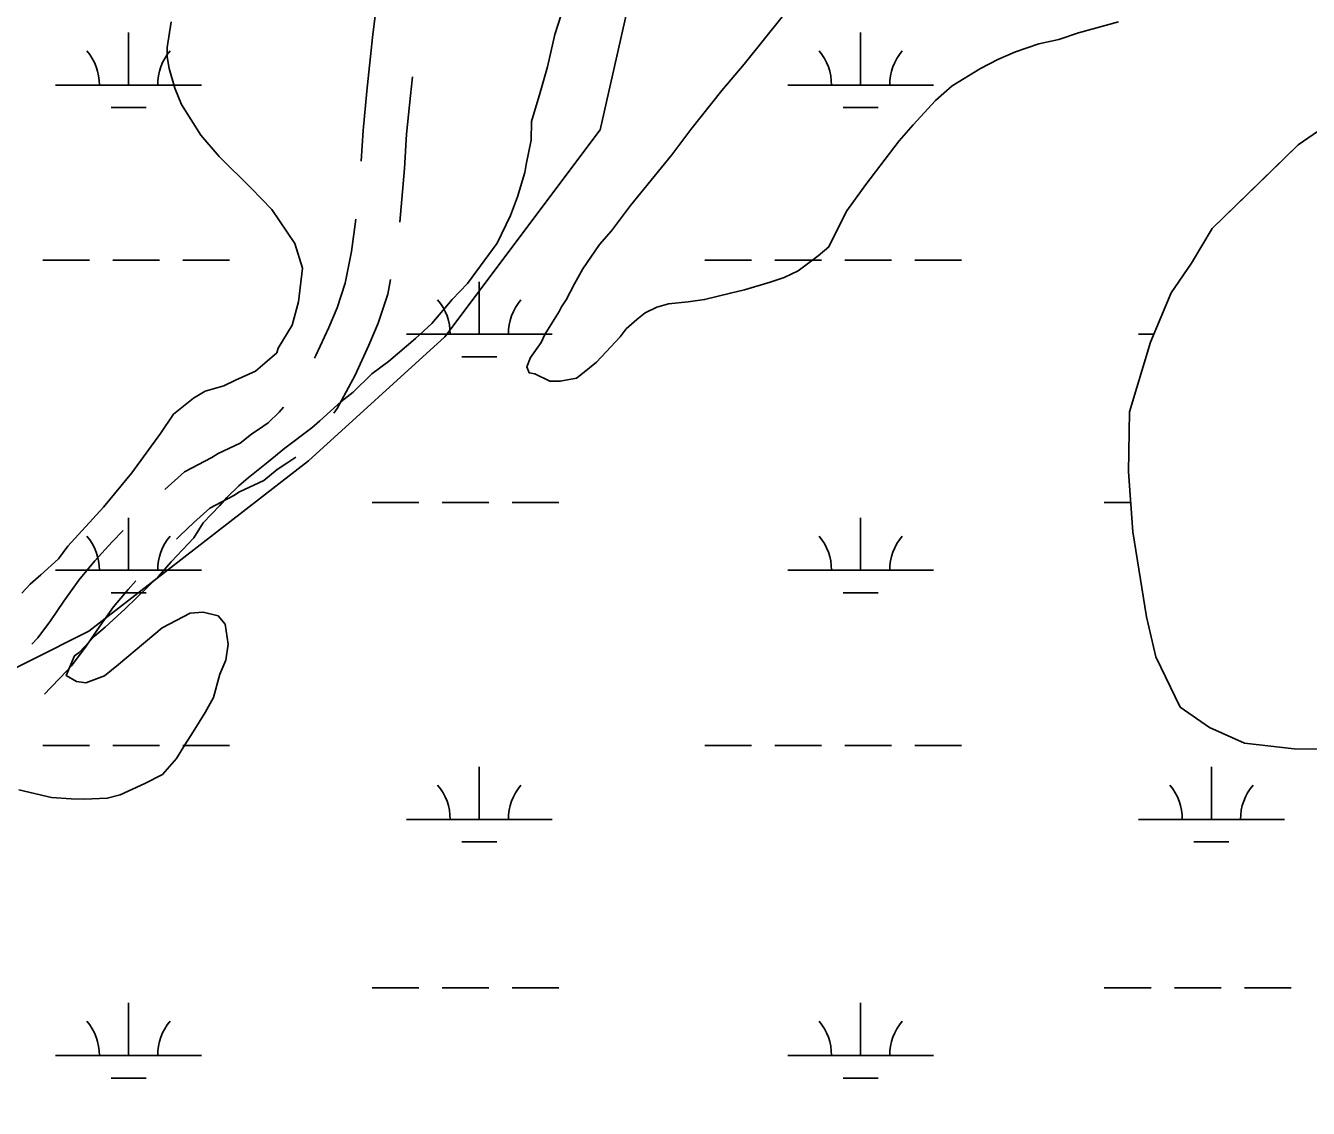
# Model space of a CAD drawing. Extents: x 3281947 to 3319794, y 715894 to 741249.
# Drawn here: x 3297687 to 3298566, y 736948 to 737691 of the extents above; entities that cross this region are included whole.
import ezdxf

# ---------------------------------------------------------------- set-up
doc = ezdxf.new("R2010")
doc.units = 0
for name, color, linetype in [('V-RIVR-EDGE', 7, 'Continuous'), ('V-ROAD-CNTR', 7, 'Continuous'), ('V-SITE-VEGE', 7, 'Continuous'), ('V-TOPO-SHOR', 7, 'Continuous'), ('V-WETL-SWMP', 7, 'Continuous')]:
    doc.layers.add(name, color=color, linetype=linetype)

msp = doc.modelspace()

# ---------------------------------------------------------------- linework, layer by layer
at = {"layer": 'V-RIVR-EDGE'}
msp.add_spline([(3306927.29, 739468.31), (3306926.13, 739467.23), (3306903.71, 739453.6), (3306870.08, 739429.23), (3306847.25, 739417.27), (3306829.83, 739410.68), (3306783.33, 739383.02), (3306752.2, 739364.86), (3306726.05, 739348.76), (3306702.39, 739335.14), (3306684.96, 739324.83), (3306665.87, 739314.93), (3306638.88, 739297.17), (3306600.27, 739272.81), (3306545.47, 739237.3), (3306523.05, 739219.95), (3306470.34, 739190.23), (3306401.43, 739148.13), (3306343.74, 739117.18), (3306258.66, 739071.39), (3306203.04, 739040.44), (3306174.41, 739028.49), (3306163.21, 739023.54), (3306146.6, 739012.81), (3306119.21, 738998.78), (3306082.68, 738977.73), (3306000.93, 738937.32), (3305897.18, 738886.59), (3305874.36, 738874.63), (3305858.59, 738869.28), (3305835.35, 738857.32), (3305801.32, 738839.99), (3305780.99, 738829.68), (3305760.25, 738823.1), (3305753.19, 738818.97), (3305734.92, 738806.17), (3305715.83, 738794.2), (3305680.14, 738778.95), (3305650.28, 738771.15), (3305639.08, 738767.86), (3305612.52, 738755.08), (3305580.99, 738740.65), (3305562.73, 738732.4), (3305541.97, 738719.6), (3305524.13, 738713.02), (3305499.25, 738706.45), (3305484.73, 738701.09), (3305439.9, 738673.85), (3305385.93, 738638.75), (3305341.51, 738613.16), (3305295.02, 738585.09), (3305260.58, 738568.6), (3305238.58, 738557.05), (3305221.15, 738546.73), (3305195.01, 738536.85), (3305174.27, 738531.09), (3305162.66, 738528.22), (3305151.04, 738521.2), (3305133.19, 738510.89), (3305120.74, 738504.7), (3305108.3, 738501.41), (3305096.27, 738496.88), (3305067.63, 738482.03), (3305036.51, 738467.6), (3305009.95, 738456.89), (3304984.64, 738443.69), (3304966.8, 738435.86), (3304935.69, 738426.82), (3304922.41, 738419.81), (3304917, 738414.02), (3304911.19, 738410.3), (3304904.55, 738406.59), (3304892.52, 738401.64), (3304880.49, 738399.19), (3304872.61, 738396.72), (3304863.48, 738393.01), (3304850.2, 738385.17), (3304841.48, 738379.39), (3304833.19, 738377.75), (3304818.27, 738378.2), (3304809.56, 738374.91), (3304778.86, 738365.86), (3304753.14, 738358.05), (3304727.42, 738348.58), (3304707.92, 738338.27), (3304689.23, 738325.88), (3304632.4, 738306.13), (3304574.74, 738288.86), (3304543.63, 738278.57), (3304508.37, 738263.74), (3304471.85, 738248.08), (3304454.85, 738243.15), (3304430.8, 738241.55), (3304416.3, 738244.07), (3304383.98, 738249.54), (3304362.85, 738252.49), (3304345.86, 738250.88), (3304333.83, 738250.49), (3304318.49, 738245.56), (3304302.71, 738236.89), (3304285.68, 738220.77), (3304275.72, 738214.58), (3304263.68, 738208.8), (3304255.79, 738202.61), (3304240.84, 738187.72), (3304227.13, 738174.91), (3304205.53, 738159.21), (3304180.21, 738143.11), (3304166.93, 738134.44), (3304163.18, 738129.06), (3304156.11, 738118.3), (3304146.14, 738111.69), (3304128.72, 738103.44), (3304110.88, 738098.1), (3304071.47, 738083.28), (3303987.25, 738052.4), (3303903.44, 738017.37), (3303874.39, 738005.01), (3303826.68, 737986.89), (3303754.5, 737961.37), (3303700.56, 737937.88), (3303635.84, 737912.34), (3303612.18, 737899.55), (3303591.43, 737889.66), (3303549.95, 737877.74), (3303524.65, 737869.93), (3303506.81, 737863.75), (3303479.01, 737851.8), (3303451.62, 737837.78), (3303415.53, 737823.77), (3303344.58, 737794.11), (3303284.4, 737764.41), (3303261.99, 737752.86), (3303237.91, 737737.17), (3303213.01, 737723.97), (3303186.03, 737709.53), (3303142.47, 737690.16), (3303097.65, 737667.47), (3303032.5, 737639.45), (3302976.49, 737617.2), (3302929.2, 737601.15), (3302876.52, 737583.05), (3302830.47, 737568.65), (3302796.04, 737555.89), (3302747.5, 737537.77), (3302720.11, 737525.41), (3302695.21, 737512.2), (3302675.29, 737499.82), (3302664.09, 737496.95), (3302635.46, 737484.17), (3302576.13, 737459.86), (3302548.74, 737447.08), (3302510.16, 737433.08), (3302457.47, 737413.73), (3302420.96, 737398.07), (3302391.09, 737388.61), (3302329.27, 737363.9), (3302286.53, 737344.93), (3302210.18, 737311.14), (3302137.58, 737284.79), (3302109.37, 737273.25), (3302086.96, 737264.19), (3302049.2, 737245.63), (3302019.74, 737230.78), (3301976.58, 737211.41), (3301950.44, 737201.11), (3301943.39, 737198.23), (3301933.85, 737194.11), (3301894.01, 737176.38), (3301809.36, 737136.8), (3301743.39, 737108.36), (3301680.73, 737080.75), (3301627.61, 737053.94), (3301579.48, 737032.92), (3301552.93, 737023.04), (3301534.26, 737014.79), (3301493.59, 736995.83), (3301411, 736954.58), (3301362.03, 736929.42), (3301310.58, 736905.51), (3301262.86, 736882.42), (3301215.13, 736859.74), (3301178.2, 736842), (3301149.56, 736826.74), (3301101.42, 736800.33), (3301041.66, 736769.39), (3300976.09, 736738.47), (3300927.54, 736714.13), (3300864.46, 736682.38), (3300815.49, 736658.04), (3300740.37, 736620.92), (3300694.72, 736598.24), (3300651.98, 736576.79), (3300615.05, 736559.89), (3300570.64, 736537.62), (3300525.41, 736513.69), (3300478.51, 736490.18), (3300412.11, 736457.6), (3300368.54, 736435.33), (3300334.5, 736417.17), (3300322.47, 736411.81), (3300311.27, 736408.94), (3300299.25, 736406.07), (3300295.52, 736406.08), (3300294.68, 736404.42), (3300294.66, 736396.96), (3300281.39, 736392.43), (3300255.24, 736375.92), (3300190.5, 736346.24), (3300137.8, 736319.43), (3300120.79, 736312.42), (3300104.6, 736304.17), (3300099.2, 736299.21), (3300086.33, 736291.37), (3300046.9, 736269.91), (3299992.95, 736243.1), (3299941.9, 736215.05), (3299871.76, 736177.5), (3299788.33, 736128.8), (3299655.93, 736055.76), (3299580.81, 736015.33), (3299521.04, 735981.49), (3299469.98, 735950.53), (3299434.7, 735930.72), (3299399, 735909.67), (3299352.93, 735884.92), (3299310.19, 735863.05), (3299289.02, 735851.91), (3299266.19, 735838.29), (3299249.17, 735827.14), (3299241.27, 735819.29), (3299240.02, 735816.39), (3299238.36, 735813.08), (3299235.87, 735811.01), (3299230.47, 735809.37), (3299225.08, 735806.89), (3299193.94, 735785.83), (3299175.68, 735777.17), (3299154.93, 735763.96), (3299106.35, 735732.58), (3299056.54, 735703.69), (3299005.48, 735671.9), (3298963.97, 735645.89), (3298895.08, 735610.83), (3298849, 735583.17), (3298814.97, 735563.78), (3298791.31, 735550.16), (3298777.2, 735542.32), (3298768.49, 735541.51), (3298762.28, 735542.35), (3298759.79, 735543.19), (3298757.3, 735541.95), (3298755.22, 735538.23), (3298752.3, 735529.12), (3298741.91, 735517.95), (3298733.18, 735507.61), (3298717.81, 735496.04), (3298693.33, 735486.15), (3298651.82, 735458.9), (3298592.03, 735419.67), (3298532.25, 735380.03), (3298484.1, 735349.89), (3298445.07, 735323.88), (3298407.29, 735299.1), (3298382.8, 735283.41), (3298379.07, 735283.42), (3298372.45, 735288), (3298370.37, 735286.34), (3298373.26, 735281.36), (3298375.32, 735278.46), (3298372.41, 735275.15), (3298357.47, 735264.82), (3298336.29, 735249.12), (3298313.87, 735235.09), (3298289.37, 735216.5), (3298260.31, 735195.84), (3298236.64, 735177.25), (3298208.4, 735155.77), (3298183.07, 735137.18), (3298161.48, 735121.89), (3298140.29, 735103.3), (3298125.34, 735088.83), (3298116.19, 735078.9), (3298113.69, 735074.35), (3298097.08, 735060.71), (3298092.52, 735061.14), (3298082.55, 735052.04), (3298053.07, 735030.98), (3298015.7, 735004.13), (3297985.4, 734984.31), (3297950.93, 734959.52), (3297922.28, 734938.87), (3297903.6, 734926.48), (3297899.03, 734921.93), (3297888.64, 734910.35), (3297879.91, 734901.26), (3297866.21, 734893.42), (3297848.79, 734885.58), (3297830.51, 734869.46), (3297800.18, 734841.77), (3297778.17, 734825.24), (3297773.18, 734817.38), (3297767.79, 734817.39), (3297757.83, 734811.2), (3297737.07, 734797.16), (3297708.83, 734775.26), (3297691.81, 734762.04), (3297668.97, 734745.93), (3297649.04, 734731.89), (3297632.43, 734721.57), (3297622.89, 734718.28), (3297613.35, 734713.74), (3297603.79, 734704.23), (3297598.38, 734695.54), (3297582.6, 734681.07), (3297559.33, 734659.16), (3297519.87, 734623.61), (3297489.97, 734601.31), (3297462.56, 734580.65), (3297445.53, 734565.77), (3297435.15, 734559.16), (3297418.13, 734548.84), (3297407.33, 734538.51), (3297396.95, 734528.59), (3297386.13, 734512.86), (3297377.81, 734501.69), (3297353.31, 734483.52), (3297326.32, 734462.03), (3297292.25, 734431.44), (3297270.24, 734412.43), (3297255.3, 734402.93), (3297250.32, 734400.46), (3297246.57, 734394.25), (3297246.14, 734389.69), (3297243.65, 734387.63), (3297231.61, 734377.71), (3297218.32, 734366.96), (3297207.51, 734355.39), (3297200.86, 734347.11), (3297196.7, 734340.08), (3297165.13, 734311.97), (3297099.06, 734245.4), (3297065.41, 734212.74), (3297040.06, 734188.35), (3297027.6, 734178.43), (3297002.26, 734152.8), (3296989.36, 734134.59), (3296962.77, 734110.2)], degree=3, dxfattribs=at)
at = {"layer": 'V-ROAD-CNTR'}
for points in [[(3297049.43, 737173.29), (3297277.93, 737162.37), (3297391.95, 737157.07), (3297480.89, 737192.64), (3297649.3, 737235.08), (3297729.91, 737275.67), (3297880.67, 737392.28), (3297974.13, 737477.31), (3298080.55, 737619.19), (3298114.29, 737769.01), (3298113.27, 737839.74), (3298134.68, 737925.58), (3298164.33, 738062.42), (3298139.5, 738211.56), (3298120.06, 738261.7), (3298098.45, 738330.72), (3298102.91, 738375.25), (3298099.08, 738424.25), (3298072.42, 738479.46), (3298047.68, 738522.26), (3298019.13, 738547.07)], [(3297916.57, 737597.83), (3297917.96, 737618.78), (3297920.66, 737645.88), (3297924.53, 737682.55), (3297926.23, 737697.34)], [(3297943.1, 737556.08), (3297946.29, 737592.7), (3297947.86, 737616.3), (3297950.5, 737642.82), (3297951.86, 737655.68)], [(3297884.79, 737462.8), (3297885.7, 737464.49), (3297894.44, 737483.81), (3297900.26, 737497.27), (3297905.78, 737514.13), (3297910.05, 737535.92), (3297913.09, 737557.98)], [(3297897.9, 737425.04), (3297900.19, 737428.16), (3297912.6, 737451.17), (3297921.88, 737471.67), (3297928.34, 737486.62), (3297934.87, 737506.54), (3297936.84, 737516.59)], [(3297782.04, 737372.58), (3297795.62, 737384.84), (3297814.27, 737394.55), (3297818.75, 737397.45), (3297833.82, 737404.54), (3297841.45, 737410.7), (3297849.28, 737415.88), (3297852.98, 737418.31), (3297860.35, 737425.6), (3297863.4, 737429.14)], [(3297790.01, 737338.73), (3297792.73, 737341.36), (3297801.9, 737350.1), (3297812.88, 737360), (3297829.37, 737368.59), (3297833.34, 737371.15), (3297849.87, 737378.93), (3297859.19, 737386.46), (3297865.79, 737390.83), (3297871.85, 737394.81)], [(3297690.98, 737266.76), (3297695.02, 737271.08), (3297703.75, 737282.73), (3297712.93, 737296.24), (3297723.13, 737310.43), (3297734.17, 737323.86), (3297746.08, 737336.85), (3297753.5, 737344.57)], [(3297699.57, 737232.29), (3297703.72, 737236.61), (3297710.53, 737243.74), (3297718.05, 737251.78), (3297728.17, 737265.3), (3297737.52, 737279.06), (3297746.92, 737292.13), (3297756.83, 737304.18), (3297762.18, 737310.01)]]:
    msp.add_lwpolyline(points, dxfattribs=at)
at = {"layer": 'V-SITE-VEGE'}
for points in [[(3297682.09, 737166.7), (3297704.35, 737161.59), (3297717.9, 737160.59), (3297726.67, 737160.46), (3297742.64, 737161.03), (3297751.45, 737163.29), (3297768.31, 737171.02), (3297780.37, 737177.23), (3297790.11, 737188.25), (3297795.83, 737197.74), (3297801.54, 737206.43), (3297809.72, 737219.88), (3297815.46, 737230.16), (3297819.68, 737246.06), (3297823.81, 737255.57), (3297825.57, 737266.71), (3297823.37, 737280.31), (3297818.67, 737285.96), (3297808.34, 737288.51), (3297799.55, 737287.84), (3297780.26, 737277.75), (3297750.37, 737252.66), (3297740.68, 737244.83), (3297727.85, 737240.23), (3297721.48, 737241.12), (3297714.35, 737245.21), (3297720.14, 737258.69), (3297723.36, 737261.04), (3297733.9, 737272.05), (3297741.17, 737278.33), (3297754.92, 737290.89), (3297777.58, 737312.9), (3297786.51, 737323.13), (3297801.91, 737339.66), (3297808.44, 737349.94), (3297819.78, 737361.74), (3297824.65, 737367.25), (3297832.75, 737375.11), (3297839.21, 737380.6), (3297852.93, 737391.57), (3297864.24, 737400.97), (3297882.8, 737415.06), (3297888.45, 737419.77), (3297903.01, 737433.11), (3297911.08, 737439.38), (3297924.03, 737451.95), (3297935.32, 737460.56), (3297953.91, 737476.24), (3297965.23, 737486.45), (3297979.03, 737503), (3297989.56, 737514.02), (3298009.92, 737541.64), (3298018.97, 737560.65), (3298023.95, 737573.34), (3298028.98, 737590.03), (3298029.86, 737595.6), (3298033.29, 737612.3), (3298033.48, 737625.06), (3298039.36, 737644.92), (3298044.4, 737662.4), (3298049.52, 737684.66), (3298053.71, 737698.16)], [(3298435.78, 737693.34), (3298408.55, 737685.76), (3298394.92, 737681.18), (3298381.31, 737678.19), (3298365.27, 737672.84), (3298353.23, 737667.43), (3298341.17, 737661.22), (3298321.85, 737649.54), (3298310.53, 737639.33), (3298295.13, 737622.81), (3298285.4, 737611.78), (3298262.61, 737581.8), (3298249.58, 737563.64), (3298243.83, 737552.56), (3298237.25, 737539.09), (3298229.98, 737532.82), (3298216.27, 737522.65), (3298206.63, 737518), (3298197.01, 737514.95), (3298179.38, 737509.63), (3298169.77, 737507.37), (3298152.15, 737502.85), (3298140.96, 737501.42), (3298127.38, 737500.02), (3298119.37, 737497.74), (3298111.33, 737493.87), (3298105.68, 737489.17), (3298098.41, 737482.9), (3298094.33, 737477.37), (3298084.61, 737467.14), (3298078.12, 737460.06), (3298068.44, 737452.22), (3298064.4, 737449.09), (3298053.2, 737446.86), (3298046.02, 737446.97), (3298035.72, 737451.9), (3298031.74, 737452.76), (3298030.21, 737456.77), (3298032.7, 737463.12), (3298040.03, 737473.38), (3298042.5, 737478.93), (3298049.04, 737489.21), (3298052.31, 737494.74), (3298053.95, 737497.91), (3298057.21, 737502.65), (3298062.96, 737513.73), (3298068.69, 737524.02), (3298080.11, 737540.6), (3298088.23, 737550.06), (3298101.25, 737567.42), (3298129.68, 737602.11), (3298142.7, 737619.46), (3298163.84, 737646.28), (3298179.26, 737664.41), (3298205.27, 737696.73)], [(3297786.37, 737693.32), (3297783.72, 737675.81), (3297783.62, 737669.43), (3297785.1, 737661.43), (3297788.89, 737647.81), (3297793.51, 737636.57), (3297806.77, 737615.63), (3297819.32, 737601.09), (3297841.33, 737579.22), (3297855.48, 737564.65), (3297871.09, 737541.29), (3297876.43, 737524.45), (3297873.7, 737501.36), (3297869.48, 737485.46), (3297859.67, 737469.65), (3297858.83, 737466.47), (3297850.74, 737459.41)], [(3298573.43, 737194.68), (3298556.33, 737194.94), (3298522.16, 737198.87), (3298498.37, 737209.49), (3298478.04, 737223.48), (3298461.45, 737257.95), (3298455.02, 737285.42), (3298445.62, 737343.74), (3298442.81, 737384.84), (3298443.43, 737425.9), (3298457.82, 737473.59), (3298472.02, 737507.6), (3298486.01, 737527.92), (3298500.05, 737551.67), (3298559.08, 737608.96), (3298583.29, 737625.71)], [(3297850.74, 737459.41), (3297844.28, 737453.92), (3297830.62, 737447.74), (3297822.59, 737443.87), (3297809.77, 737440.07), (3297801.72, 737435.4), (3297788, 737424.43), (3297779.02, 737411), (3297759.48, 737384.17), (3297739.99, 737360.52), (3297715.66, 737333.75), (3297709.15, 737325.07), (3297697.02, 737314.08), (3297689.75, 737307.81), (3297684.07, 737301.51)]]:
    msp.add_lwpolyline(points, dxfattribs=at)
at = {"layer": 'V-TOPO-SHOR'}
msp.add_lwpolyline([(3298573.43, 737194.68), (3298556.33, 737194.94), (3298522.16, 737198.87), (3298498.37, 737209.49), (3298478.04, 737223.48), (3298461.45, 737257.95), (3298455.02, 737285.42), (3298445.62, 737343.74), (3298442.81, 737384.84), (3298443.43, 737425.9), (3298457.82, 737473.59), (3298472.02, 737507.6), (3298486.01, 737527.92), (3298500.05, 737551.67), (3298538.25, 737588.74), (3298559.08, 737608.96), (3298583.29, 737625.71)], dxfattribs=at)
at = {"layer": 'V-WETL-SWMP'}
for p, q in [((3297757.19, 737649.97), (3297757.19, 737685.97)), ((3298259.1, 737649.97), (3298259.1, 737685.97)), ((3297707.19, 737649.97), (3297807.19, 737649.97)), ((3298209.1, 737649.97), (3298309.1, 737649.97)), ((3297745.19, 737634.54), (3297769.19, 737634.54)), ((3298247.1, 737634.54), (3298271.1, 737634.54)), ((3297698.35, 737529.9), (3297730.35, 737529.9)), ((3297746.35, 737529.9), (3297778.35, 737529.9)), ((3297794.35, 737529.9), (3297826.35, 737529.9)), ((3298152.25, 737529.9), (3298184.25, 737529.9)), ((3298200.25, 737529.9), (3298232.25, 737529.9)), ((3298248.25, 737529.9), (3298280.25, 737529.9)), ((3298296.25, 737529.9), (3298328.25, 737529.9)), ((3297997.66, 737479.16), (3297997.66, 737515.16)), ((3297947.66, 737479.16), (3298047.66, 737479.16)), ((3298449.57, 737479.16), (3298460.15, 737479.16)), ((3297985.66, 737463.73), (3298009.66, 737463.73)), ((3297924.25, 737363.73), (3297956.25, 737363.73)), ((3297972.25, 737363.73), (3298004.25, 737363.73)), ((3298020.25, 737363.73), (3298052.25, 737363.73)), ((3298426.16, 737363.73), (3298444.25, 737363.73)), ((3297757.19, 737317.3), (3297757.19, 737353.3)), ((3298259.1, 737317.3), (3298259.1, 737353.3)), ((3297707.19, 737317.3), (3297807.19, 737317.3)), ((3298209.1, 737317.3), (3298309.1, 737317.3)), ((3297745.19, 737301.87), (3297769.19, 737301.87)), ((3298247.1, 737301.87), (3298271.1, 737301.87)), ((3297698.35, 737197.23), (3297730.35, 737197.23)), ((3297746.35, 737197.23), (3297778.35, 737197.23)), ((3297794.35, 737197.23), (3297826.35, 737197.23)), ((3298152.26, 737197.23), (3298184.26, 737197.23)), ((3298200.25, 737197.23), (3298232.25, 737197.23)), ((3298248.25, 737197.23), (3298280.25, 737197.23)), ((3298296.25, 737197.23), (3298328.25, 737197.23)), ((3297997.66, 737146.49), (3297997.66, 737182.49)), ((3298499.57, 737146.49), (3298499.57, 737182.49)), ((3297947.66, 737146.49), (3298047.66, 737146.49)), ((3298449.57, 737146.49), (3298549.57, 737146.49)), ((3297985.66, 737131.06), (3298009.66, 737131.06)), ((3298487.57, 737131.06), (3298511.57, 737131.06)), ((3297924.26, 737031.06), (3297956.26, 737031.06)), ((3297972.26, 737031.06), (3298004.26, 737031.06)), ((3298020.26, 737031.06), (3298052.26, 737031.06)), ((3298426.16, 737031.06), (3298458.16, 737031.06)), ((3298474.16, 737031.06), (3298506.16, 737031.06)), ((3298522.16, 737031.06), (3298554.16, 737031.06)), ((3297757.19, 736984.63), (3297757.19, 737020.63)), ((3298259.1, 736984.63), (3298259.1, 737020.63)), ((3297707.19, 736984.63), (3297807.19, 736984.63)), ((3298209.1, 736984.63), (3298309.1, 736984.63)), ((3297745.19, 736969.19), (3297769.19, 736969.19)), ((3298247.1, 736969.19), (3298271.1, 736969.19))]:
    msp.add_line(p, q, dxfattribs=at)
msp.add_lwpolyline([(3298573.43, 737194.68), (3298556.33, 737194.94), (3298522.17, 737198.87), (3298498.37, 737209.49), (3298478.04, 737223.48), (3298461.45, 737257.95), (3298455.02, 737285.42), (3298445.62, 737343.74), (3298442.81, 737384.84), (3298443.42, 737425.9), (3298457.83, 737473.59), (3298472.02, 737507.6), (3298486.01, 737527.92), (3298500.06, 737551.67), (3298559.08, 737608.96), (3298583.29, 737625.71)], dxfattribs=at)
for centre, start, end in [((3297701.95, 737650.45), 359.22818, 40.77184), ((3297812.43, 737650.45), 139.22818, 180.77184), ((3298203.86, 737650.45), 359.22818, 40.77184), ((3298314.34, 737650.45), 139.22818, 180.77184), ((3297942.42, 737479.64), 359.22818, 40.77184), ((3298052.91, 737479.64), 139.22818, 180.77184), ((3297701.95, 737317.77), 359.22818, 40.77184), ((3297812.43, 737317.77), 139.22818, 180.77184), ((3298203.86, 737317.77), 359.22818, 40.77184), ((3298314.34, 737317.77), 139.22818, 180.77184), ((3297942.42, 737146.96), 359.22818, 40.77184), ((3298052.91, 737146.96), 139.22818, 180.77184), ((3298444.33, 737146.96), 359.22818, 40.77184), ((3298554.81, 737146.96), 139.22818, 180.77184), ((3297701.95, 736985.1), 359.22818, 40.77184), ((3297812.43, 736985.1), 139.22818, 180.77184), ((3298203.86, 736985.1), 359.22818, 40.77184), ((3298314.34, 736985.1), 139.22818, 180.77184)]:
    msp.add_arc(centre, 35.25, start, end, dxfattribs=at)

doc.saveas('drawing.dxf')
